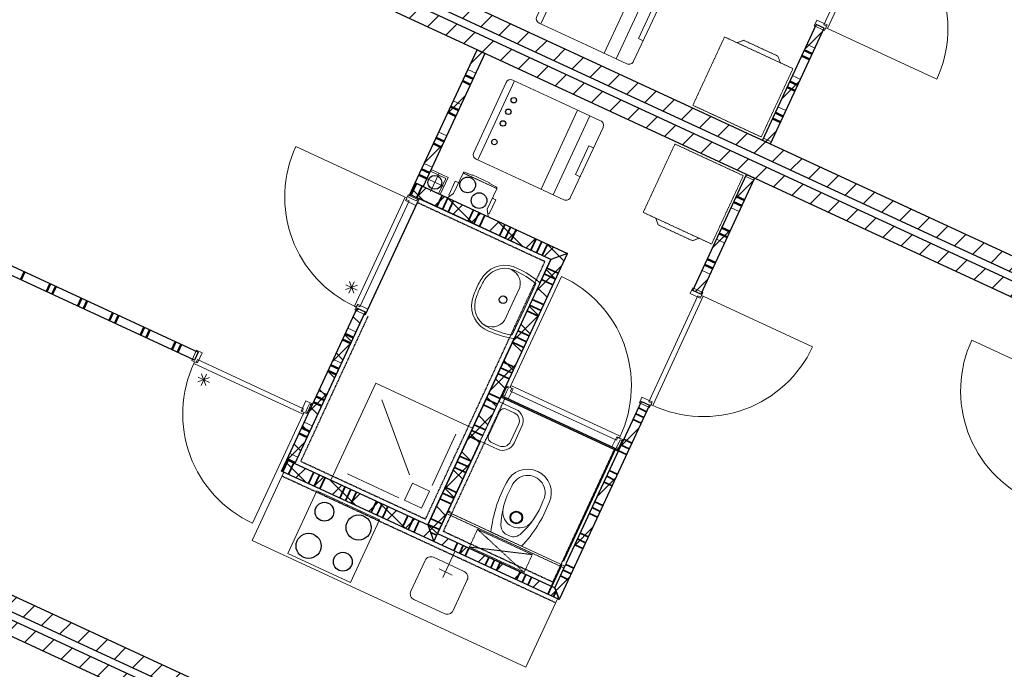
# Model space of a CAD drawing. Extents: x -1000932 to 2054797, y 285738 to 764020.
# Tile 319 of 656: x 187128 to 194965, y 564554 to 569729. Entities that reach past the tile are written whole.
import ezdxf

# ---------------------------------------------------------------- set-up
doc = ezdxf.new("R2010")
doc.units = 0
doc.header["$MEASUREMENT"] = 0
doc.set_wipeout_variables(frame=1)
doc.linetypes.add('DASHED', pattern=[0.75, 0.5, -0.25])
doc.layers.add('31.', color=7, linetype='CONTINUOUS')
doc.layers.add('HATCH_REACTORS', color=7, linetype='CONTINUOUS')
pattern_1 = [(45, (493651.67, 918770.12), (106.06602, -106.066015), [])]
pattern_2 = [(135, (493651.67, 918982.25), (106.066017, 106.06602), [])]

msp = doc.modelspace()

# ---------------------------------------------------------------- hatches: boundary and pattern name
at = {"layer": '31.', "linetype": 'Continuous'}
h = msp.add_hatch(dxfattribs=at)
h.set_pattern_fill('ARKEY_P_050A40_12', style=0, pattern_type=0)
h.set_pattern_definition(pattern_1)
h.paths.add_polyline_path([(197150.102, 566732.061), (197200.54, 566840.967), (187264.821, 571443.529), (187214.352, 571334.654)], flags=0)
h = msp.add_hatch(dxfattribs=at)
h.set_pattern_fill('ARKEY_P_050A40_12', style=0, pattern_type=0)
h.set_pattern_definition(pattern_1)
h.paths.add_polyline_path([(197124.884, 566677.623), (197074.446, 566568.748), (187138.696, 571171.311), (187189.134, 571280.217)], flags=0)
h = msp.add_hatch(dxfattribs=at)
h.set_pattern_fill('ARKEY_P_050A40_12', style=0, pattern_type=0)
h.set_pattern_definition(pattern_1)
h.paths.add_polyline_path([(193531.446, 569661.998), (193467.915, 569691.404), (193040.227, 568768.154), (193103.759, 568738.748)], flags=0)
h = msp.add_hatch(dxfattribs=at)
h.set_pattern_fill('ARKEY_P_050A40_12', style=0, pattern_type=0)
h.set_pattern_definition(pattern_1)
h.paths.add_polyline_path([(190768.196, 569490.029), (190831.727, 569460.592), (190339.946, 568398.967), (190276.415, 568428.404)], flags=0)
h = msp.add_hatch(dxfattribs=at)
h.set_pattern_fill('ARKEY_P_050A40_12', style=0, pattern_type=0)
h.set_pattern_definition(pattern_1)
h.paths.add_polyline_path([(192549.977, 567543.279), (192486.446, 567572.686), (192914.134, 568495.936), (192977.665, 568466.529)], flags=0)
h = msp.add_hatch(dxfattribs=at)
h.set_pattern_fill('ARKEY_P_050A40_17', style=0, pattern_type=0)
h.set_pattern_definition(pattern_2)
h.paths.add_polyline_path([(191487.759, 567867.248), (191354.977, 567818.561), (190234.384, 568337.654), (190276.415, 568428.404)], flags=0)
h = msp.add_hatch(dxfattribs=at)
h.set_pattern_fill('ARKEY_P_050A40_18', style=0, pattern_type=0)
h.set_pattern_definition(pattern_1)
h.paths.add_polyline_path([(191487.759, 567867.248), (191354.977, 567818.561), (190234.384, 568337.654), (190276.415, 568428.404)], flags=0)
h = msp.add_hatch(dxfattribs=at)
h.set_pattern_fill('ARKEY_P_050A40_17', style=0, pattern_type=0)
h.set_pattern_definition(pattern_2)
h.paths.add_polyline_path([(191487.759, 567867.248), (191354.977, 567818.561), (190375.634, 565704.373), (190424.321, 565571.592)], flags=0)
h = msp.add_hatch(dxfattribs=at)
h.set_pattern_fill('ARKEY_P_050A40_18', style=0, pattern_type=0)
h.set_pattern_definition(pattern_1)
h.paths.add_polyline_path([(191487.759, 567867.248), (191354.977, 567818.561), (190375.634, 565704.373), (190424.321, 565571.592)], flags=0)
h = msp.add_hatch(dxfattribs=at)
h.set_pattern_fill('ARKEY_P_050A40_17', style=0, pattern_type=0)
h.set_pattern_definition(pattern_2)
h.paths.add_polyline_path([(189814.071, 567430.279), (189877.571, 567400.873), (189318.54, 566194.061), (189255.04, 566223.467)], flags=0)
h = msp.add_hatch(dxfattribs=at)
h.set_pattern_fill('ARKEY_P_050A40_18', style=0, pattern_type=0)
h.set_pattern_definition(pattern_1)
h.paths.add_polyline_path([(189814.071, 567430.279), (189877.571, 567400.873), (189318.54, 566194.061), (189255.04, 566223.467)], flags=0)
h = msp.add_hatch(dxfattribs=at)
h.set_pattern_fill('ARKEY_P_050A40_12', style=0, pattern_type=0)
h.set_pattern_definition(pattern_1)
h.paths.add_polyline_path([(191422.446, 565109.248), (191388.352, 565202.186), (192076.634, 566687.998), (192140.165, 566658.592)], flags=0)
h = msp.add_hatch(dxfattribs=at)
h.set_pattern_fill('ARKEY_P_050A40_17', style=0, pattern_type=0)
h.set_pattern_definition(pattern_2)
h.paths.add_polyline_path([(190375.634, 565704.373), (190424.321, 565571.592), (189213.009, 566132.748), (189255.04, 566223.467)], flags=0)
h = msp.add_hatch(dxfattribs=at)
h.set_pattern_fill('ARKEY_P_050A40_18', style=0, pattern_type=0)
h.set_pattern_definition(pattern_1)
h.paths.add_polyline_path([(190375.634, 565704.373), (190424.321, 565571.592), (189213.009, 566132.748), (189255.04, 566223.467)], flags=0)
h = msp.add_hatch(dxfattribs=at)
h.set_pattern_fill('ARKEY_P_050A40_12', style=0, pattern_type=0)
h.set_pattern_definition(pattern_1)
h.paths.add_polyline_path([(194712.196, 561469.311), (194762.634, 561578.186), (184826.915, 566180.779), (184776.477, 566071.873)], flags=0)
h = msp.add_hatch(dxfattribs=at)
h.set_pattern_fill('ARKEY_P_050A40_12', style=0, pattern_type=0)
h.set_pattern_definition(pattern_1)
h.paths.add_polyline_path([(194686.977, 561414.873), (194636.54, 561305.998), (184700.821, 565908.561), (184751.259, 566017.436)], flags=0)
h = msp.add_hatch(dxfattribs=at)
h.set_pattern_fill('ARKEY_P_050A40_12', style=0, pattern_type=0)
h.set_pattern_definition(pattern_1)
h.paths.add_polyline_path([(190424.321, 565571.592), (190453.759, 565635.123), (191388.352, 565202.186), (191422.446, 565109.248)], flags=0)

# ---------------------------------------------------------------- linework, layer by layer
at = {"layer": '31.', "color": 7, "linetype": 'Continuous', "lineweight": 13}
for p, q in [((193457.884, 569503.217), (193394.352, 569532.623)), ((193415.852, 569412.467), (193352.321, 569441.904)), ((190758.165, 569301.811), (190694.634, 569331.248)), ((193342.29, 569253.686), (193278.79, 569283.092)), ((190716.134, 569211.061), (190652.602, 569240.498)), ((193300.259, 569162.936), (193236.727, 569192.373)), ((190642.571, 569052.279), (190579.04, 569081.717)), ((193226.696, 569004.154), (193163.196, 569033.592)), ((190600.54, 568961.561), (190537.009, 568990.967)), ((193184.665, 568913.404), (193121.134, 568942.842)), ((190527.009, 568802.748), (190463.477, 568832.186)), ((190484.946, 568712.029), (190421.446, 568741.436)), ((193111.102, 568754.623), (193047.602, 568784.061)), ((190411.415, 568553.217), (190347.884, 568582.654)), ((190369.384, 568462.498), (190305.852, 568491.936)), ((192906.79, 568480.061), (192970.29, 568450.623)), ((192833.227, 568321.279), (192896.759, 568291.842)), ((192791.196, 568230.529), (192854.696, 568201.123)), ((192717.634, 568071.748), (192781.165, 568042.311)), ((192675.602, 567980.998), (192739.102, 567951.592)), ((192602.04, 567822.217), (192665.571, 567792.779)), ((192560.009, 567731.467), (192623.54, 567702.061)), ((189804.009, 567242.092), (189740.509, 567271.498)), ((189761.977, 567151.342), (189698.477, 567180.748)), ((189688.415, 566992.561), (189624.915, 567021.967)), ((189646.384, 566901.811), (189582.884, 566931.248)), ((189572.852, 566743.029), (189509.352, 566772.436)), ((189530.821, 566652.279), (189467.321, 566681.717)), ((189457.259, 566493.498), (189393.759, 566522.904)), ((189415.227, 566402.748), (189351.727, 566432.186)), ((189341.665, 566243.967), (189278.165, 566273.373))]:
    msp.add_line(p, q, dxfattribs=at)
at = {"layer": '31.', "color": 7, "linetype": 'Continuous', "lineweight": 50}
for p, q in [((193415.852, 569412.467), (193352.321, 569441.904)), ((193436.884, 569457.842), (193373.352, 569487.248)), ((190737.165, 569256.436), (190673.634, 569285.873)), ((190716.134, 569211.061), (190652.602, 569240.498)), ((193300.259, 569162.936), (193236.727, 569192.373)), ((193321.29, 569208.311), (193257.759, 569237.748)), ((190621.571, 569006.904), (190558.04, 569036.342)), ((190600.54, 568961.561), (190537.009, 568990.967)), ((193205.696, 568958.779), (193142.165, 568988.217)), ((193184.665, 568913.404), (193121.134, 568942.842)), ((190484.946, 568712.029), (190421.446, 568741.436)), ((190505.977, 568757.373), (190442.446, 568786.811)), ((190369.384, 568462.498), (190305.852, 568491.936)), ((190390.384, 568507.873), (190326.852, 568537.279)), ((192812.196, 568275.904), (192875.727, 568246.467)), ((192833.227, 568321.279), (192896.759, 568291.842)), ((192696.602, 568026.373), (192760.134, 567996.967)), ((192717.634, 568071.748), (192781.165, 568042.311)), ((192581.009, 567776.842), (192644.54, 567747.436)), ((192602.04, 567822.217), (192665.571, 567792.779)), ((187165.665, 567720.342), (187136.227, 567656.811)), ((187369.821, 567625.748), (187340.384, 567562.248)), ((187415.165, 567604.748), (187385.759, 567541.217)), ((187619.352, 567510.186), (187589.915, 567446.654)), ((187664.696, 567489.154), (187635.29, 567425.654)), ((187868.852, 567394.592), (187839.446, 567331.061)), ((187914.227, 567373.561), (187884.821, 567310.061)), ((188118.384, 567278.998), (188088.977, 567215.467)), ((188163.759, 567257.967), (188134.352, 567194.467)), ((188367.915, 567163.404), (188338.509, 567099.873)), ((189761.977, 567151.342), (189698.477, 567180.748)), ((189783.009, 567196.717), (189719.509, 567226.123)), ((188413.29, 567142.373), (188383.852, 567078.873)), ((189646.384, 566901.811), (189582.884, 566931.248)), ((189667.415, 566947.186), (189603.915, 566976.592)), ((189530.821, 566652.279), (189467.321, 566681.717)), ((189551.821, 566697.654), (189488.321, 566727.061)), ((189436.227, 566448.123), (189372.727, 566477.529)), ((189415.227, 566402.748), (189351.727, 566432.186)), ((189320.634, 566198.592), (189257.134, 566228.029))]:
    msp.add_line(p, q, dxfattribs=at)
at = {"layer": '31.', "color": 7, "linetype": 'Continuous', "lineweight": 35}
for p, q in [((190243.446, 568333.436), (190285.509, 568424.217)), ((190288.821, 568312.436), (190330.884, 568403.186)), ((190447.602, 568238.873), (190489.665, 568329.623)), ((190447.602, 568238.873), (190489.665, 568329.623)), ((190492.977, 568217.842), (190535.04, 568308.623)), ((190538.352, 568196.842), (190580.384, 568287.592)), ((190697.134, 568123.279), (190739.196, 568214.029)), ((190697.134, 568123.279), (190739.196, 568214.029)), ((190742.509, 568102.248), (190784.571, 568193.029)), ((190787.884, 568081.248), (190829.915, 568171.998)), ((190946.665, 568007.686), (190988.696, 568098.436)), ((190946.665, 568007.686), (190988.696, 568098.436)), ((190992.04, 567986.654), (191034.071, 568077.404)), ((191037.415, 567965.654), (191079.446, 568056.404)), ((191196.196, 567892.092), (191238.227, 567982.842)), ((191196.196, 567892.092), (191238.227, 567982.842)), ((191241.571, 567871.092), (191283.602, 567961.811)), ((191286.946, 567850.061), (191328.977, 567940.811)), ((191393.196, 567663.092), (191302.415, 567705.123)), ((191414.196, 567708.436), (191323.446, 567750.498)), ((191372.165, 567617.717), (191281.415, 567659.748)), ((191372.165, 567617.717), (191281.415, 567659.748)), ((191298.602, 567458.904), (191207.852, 567500.967)), ((191256.571, 567368.186), (191165.821, 567410.217)), ((191256.571, 567368.186), (191165.821, 567410.217)), ((191277.602, 567413.561), (191186.852, 567455.592)), ((191183.009, 567209.404), (191092.29, 567251.436)), ((191140.977, 567118.654), (191050.227, 567160.686)), ((191140.977, 567118.654), (191050.227, 567160.686)), ((191162.009, 567164.029), (191071.259, 567206.061)), ((191067.415, 566959.873), (190976.696, 567001.904)), ((191046.415, 566914.498), (190955.665, 566956.529)), ((191025.384, 566869.123), (190934.665, 566911.154)), ((191025.384, 566869.123), (190934.665, 566911.154)), ((190930.821, 566664.967), (190840.071, 566706.998)), ((190951.821, 566710.342), (190861.102, 566752.373)), ((190909.79, 566619.592), (190819.071, 566661.623)), ((190909.79, 566619.592), (190819.071, 566661.623)), ((192052.477, 566635.811), (192115.977, 566606.404)), ((192052.477, 566635.811), (192115.977, 566606.404)), ((192010.446, 566545.092), (192073.946, 566515.654)), ((192031.446, 566590.467), (192094.977, 566561.029)), ((190815.227, 566415.436), (190724.477, 566457.467)), ((190836.227, 566460.811), (190745.509, 566502.842)), ((190794.196, 566370.061), (190703.477, 566412.123)), ((190794.196, 566370.061), (190703.477, 566412.123)), ((191936.884, 566386.311), (192000.384, 566356.873)), ((191936.884, 566386.311), (192000.384, 566356.873)), ((191894.852, 566295.561), (191958.352, 566266.123)), ((191915.852, 566340.936), (191979.384, 566311.498)), ((189222.071, 566128.561), (189264.071, 566219.279)), ((190699.634, 566165.904), (190608.915, 566207.936)), ((190720.665, 566211.279), (190629.915, 566253.311)), ((189267.446, 566107.529), (189309.446, 566198.248)), ((190678.634, 566120.561), (190587.884, 566162.592)), ((190678.634, 566120.561), (190587.884, 566162.592)), ((191821.29, 566136.779), (191884.821, 566107.342)), ((191821.29, 566136.779), (191884.821, 566107.342)), ((189426.227, 566033.998), (189468.227, 566124.686)), ((189426.227, 566033.998), (189468.227, 566124.686)), ((189471.602, 566012.967), (189513.602, 566103.686)), ((189516.946, 565991.936), (189558.977, 566082.654)), ((191800.259, 566091.404), (191863.79, 566061.967)), ((189675.759, 565918.404), (189717.759, 566009.092)), ((189675.759, 565918.404), (189717.759, 566009.092)), ((189721.134, 565897.373), (189763.134, 565988.092)), ((190605.071, 565961.748), (190514.321, 566003.779)), ((191779.259, 566046.029), (191842.79, 566016.592)), ((189766.477, 565876.373), (189808.509, 565967.061)), ((190563.04, 565871.029), (190472.29, 565913.061)), ((190563.04, 565871.029), (190472.29, 565913.061)), ((190584.04, 565916.404), (190493.321, 565958.404)), ((189925.259, 565802.779), (189967.29, 565893.498)), ((189925.259, 565802.779), (189967.29, 565893.498)), ((189970.634, 565781.748), (190012.665, 565872.498)), ((190016.009, 565760.748), (190058.04, 565851.467)), ((191684.665, 565841.873), (191748.196, 565812.467)), ((191705.696, 565887.248), (191769.196, 565857.811)), ((191705.696, 565887.248), (191769.196, 565857.811)), ((190174.79, 565687.186), (190216.821, 565777.936)), ((190174.79, 565687.186), (190216.821, 565777.936)), ((190220.165, 565666.154), (190262.196, 565756.904)), ((190489.477, 565712.217), (190398.727, 565754.248)), ((191663.665, 565796.498), (191727.165, 565767.092)), ((190265.54, 565645.154), (190307.571, 565735.904)), ((190468.446, 565666.873), (190377.727, 565708.904)), ((190447.446, 565621.498), (190397.571, 565644.592)), ((190447.446, 565621.498), (190397.571, 565644.592)), ((191569.102, 565592.342), (191632.602, 565562.936)), ((191590.102, 565637.717), (191653.634, 565608.279)), ((191590.102, 565637.717), (191653.634, 565608.279)), ((190612.54, 565561.561), (190583.102, 565498.029)), ((190657.915, 565540.529), (190628.477, 565477.029)), ((190703.259, 565519.529), (190673.852, 565455.998)), ((190703.259, 565519.529), (190673.852, 565455.998)), ((191548.071, 565546.967), (191611.602, 565517.561)), ((190862.071, 565445.967), (190832.634, 565382.467)), ((190907.446, 565424.967), (190878.009, 565361.436)), ((190952.79, 565403.936), (190923.384, 565340.404)), ((190952.79, 565403.936), (190923.384, 565340.404)), ((191474.509, 565388.186), (191538.04, 565358.779)), ((191474.509, 565388.186), (191538.04, 565358.779)), ((191111.602, 565330.373), (191082.165, 565266.873)), ((191156.946, 565309.373), (191127.54, 565245.842)), ((191202.321, 565288.342), (191172.915, 565224.842)), ((191202.321, 565288.342), (191172.915, 565224.842)), ((191432.477, 565297.436), (191496.009, 565268.029)), ((191453.509, 565342.811), (191517.009, 565313.404)), ((191361.102, 565214.779), (191331.696, 565151.279)), ((191398.071, 565175.623), (191377.071, 565130.248))]:
    msp.add_line(p, q, dxfattribs=at)
at = {"layer": '31.', "color": 253, "linetype": 'Continuous', "lineweight": 25}
for p, q in [((190958.165, 566723.967), (191892.759, 566291.029)), ((190537.821, 565816.592), (191472.415, 565383.654))]:
    msp.add_line(p, q, dxfattribs=at)
at = {"layer": '31.', "color": 253, "linetype": 'Continuous', "lineweight": 35}
msp.add_line((191869.727, 566312.748), (191361.134, 565214.811), dxfattribs=at)
at = {"layer": '31.', "color": 7, "linetype": 'Continuous', "lineweight": 25, "ltscale": 10}
for points in [[(197200.54, 566840.967), (187264.821, 571443.529)], [(187214.352, 571334.654), (197150.102, 566732.061)], [(187189.134, 571280.217), (197124.884, 566677.623)], [(197074.446, 566568.748), (187138.696, 571171.311)], [(194762.634, 561578.186), (184826.915, 566180.779)], [(184776.477, 566071.873), (194712.196, 561469.311)], [(184751.259, 566017.436), (194686.977, 561414.873)], [(194636.54, 561305.998), (184700.821, 565908.561)]]:
    msp.add_lwpolyline(points, dxfattribs=at)
at = {"layer": '31.', "color": 7, "linetype": 'Continuous', "lineweight": 18, "ltscale": 10}
for points in [[(193918.29, 570532.779), (193527.29, 569688.717), (193549.977, 569678.186), (193543.665, 569664.592), (193557.259, 569658.279), (193960.509, 570528.779), (193947.29, 570535.904), (193940.977, 570522.279), (193918.29, 570532.779)], [(191277.04, 569695.123), (191568.759, 570324.842)], [(192071.102, 570092.154), (191779.384, 569462.436)], [(192168.352, 570047.092), (191876.634, 569417.373)], [(192196.915, 569790.654), (192160.602, 569807.467), (192054.415, 569578.248), (192090.727, 569561.436)], [(193467.915, 569691.404), (193040.227, 568768.154)], [(193103.759, 568738.748), (193531.446, 569661.998)], [(193531.446, 569661.998), (193467.915, 569691.404)], [(190276.415, 568428.404), (190768.196, 569490.029)], [(190831.727, 569460.592), (190339.946, 568398.967)], [(190768.196, 569490.029), (190831.727, 569460.592)], [(190999.727, 569228.467), (190741.634, 568671.342)], [(191066.884, 569241.436), (190775.196, 568611.717)], [(191277.509, 568379.029), (191569.227, 569008.748)], [(191374.759, 568333.967), (191666.477, 568963.686)], [(191588.852, 568478.029), (191552.54, 568494.842), (191658.727, 568724.061), (191695.04, 568707.248)], [(193040.227, 568768.154), (193103.759, 568738.748)], [(190462.446, 568342.217), (190519.165, 568464.717), (190396.665, 568521.467)], [(190399.259, 568360.467), (190466.509, 568505.654)], [(190476.04, 568335.904), (190539.102, 568472.029), (190402.977, 568535.061)], [(192486.446, 567572.686), (192914.134, 568495.936)], [(192914.134, 568495.936), (192977.665, 568466.529)], [(190234.384, 568337.654), (190276.415, 568428.404)], [(190339.946, 568398.967), (190276.415, 568428.404)], [(190276.415, 568428.404), (191487.759, 567867.248)], [(190360.29, 568466.686), (190505.477, 568399.436)], [(192977.665, 568466.529), (192549.977, 567543.279)], [(190255.634, 568300.248), (190223.884, 568314.967), (190234.384, 568337.654), (190297.915, 568308.217), (190287.384, 568285.561), (190255.634, 568300.248)], [(191354.977, 567818.561), (190234.384, 568337.654)], [(185918.04, 568298.279), (188549.415, 567079.342)], [(189835.977, 567441.904), (190226.977, 568285.967), (190204.29, 568296.498), (190210.602, 568310.092), (190196.977, 568316.404), (189793.727, 567445.904), (189806.977, 567438.779), (189813.29, 567452.404), (189835.977, 567441.904)], [(190281.759, 568249.592), (189899.259, 567423.873)], [(188519.977, 567015.811), (185888.602, 568234.779)], [(190424.321, 565571.592), (191487.759, 567867.248)], [(191354.977, 567818.561), (190375.634, 565704.373)], [(192549.977, 567543.279), (192486.446, 567572.686)], [(192135.884, 566685.061), (192526.915, 567529.154), (192549.602, 567518.654), (192555.884, 567532.248), (192569.509, 567525.967), (192166.259, 566655.436), (192152.29, 566660.967), (192158.571, 566674.561), (192135.884, 566685.061)], [(189255.04, 566223.467), (189814.071, 567430.279)], [(189877.571, 567400.873), (189318.54, 566194.061)], [(189814.071, 567430.279), (189877.571, 567400.873)], [(188549.415, 567079.342), (188519.977, 567015.811)], [(188544.227, 567021.123), (189388.29, 566630.123), (189377.79, 566607.436), (189391.384, 566601.123), (189385.102, 566587.529), (188514.571, 566990.779), (188520.102, 567004.748), (188533.696, 566998.436), (188544.227, 567021.123)], [(190732.915, 566475.623), (189961.634, 566832.904), (189604.352, 566061.654)], [(191003.977, 566763.404), (191018.696, 566795.186), (190996.009, 566805.686), (190966.571, 566742.154), (190989.259, 566731.654), (191003.977, 566763.404)], [(191879.165, 566380.061), (191035.071, 566771.061), (191045.571, 566793.748), (191031.977, 566800.061), (191038.259, 566813.654), (191908.79, 566410.404), (191903.259, 566396.436), (191889.665, 566402.748), (191879.165, 566380.061)], [(190229.509, 566102.686), (190010.352, 566700.154)], [(191388.352, 565202.186), (192076.634, 566687.998)], [(192076.634, 566687.998), (192140.165, 566658.592)], [(189419.384, 566637.748), (189404.665, 566605.998), (189427.352, 566595.498), (189456.79, 566658.998), (189434.102, 566669.529), (189419.384, 566637.748)], [(192140.165, 566658.592), (191422.446, 565109.248)], [(190410.977, 566018.623), (190600.134, 566426.936)], [(191915.884, 566340.998), (191930.602, 566372.748), (191907.915, 566383.248), (191878.509, 566319.748), (191901.165, 566309.248), (191915.884, 566340.998)], [(189213.009, 566132.748), (189255.04, 566223.467)], [(189255.04, 566223.467), (190375.634, 565704.373)], [(189318.54, 566194.061), (189255.04, 566223.467)], [(190424.321, 565571.592), (189213.009, 566132.748)], [(190145.446, 565921.217), (189737.134, 566110.342)], [(189760.727, 565245.311), (189991.915, 565744.373), (189493.759, 565975.123), (189262.571, 565476.061), (189760.727, 565245.311)], [(190424.321, 565571.592), (190453.759, 565635.123)], [(190453.759, 565635.123), (191388.352, 565202.186)], [(191422.446, 565109.248), (190424.321, 565571.592)]]:
    msp.add_lwpolyline(points, dxfattribs=at)
at = {"layer": '31.', "color": 7, "linetype": 'Continuous', "lineweight": 13, "ltscale": 10}
for points in [[(193960.259, 570528.217, -0.41421358), (194427.227, 569255.311), (193557.259, 569658.279)], [(189793.884, 567446.248, -0.41421358), (189326.821, 568719.498), (190196.977, 568316.404)], [(191908.227, 566410.654, 0.41421358), (191441.259, 567683.592), (191038.259, 566813.654)], [(192166.509, 566655.998, 0.41421358), (193439.446, 567122.967), (192569.509, 567525.967)], [(195173.165, 565902.154, -0.41421358), (194706.071, 567175.436), (195576.259, 566772.342)], [(188514.915, 566990.623, 0.41421358), (188982.009, 565717.342), (189385.102, 566587.529)]]:
    msp.add_lwpolyline(points, format="xyb", dxfattribs=at)
at = {"layer": '31.', "color": 7, "linetype": 'Continuous', "lineweight": 18, "ltscale": 10}
for points in [[(191641.727, 569526.217), (191262.977, 569701.654, -0.41421354), (191243.509, 569754.748), (191501.571, 570311.873, -0.41421358), (191554.696, 570331.373), (191933.415, 570155.936)], [(191641.727, 569526.217), (191961.665, 569377.998, 0.41421358), (192014.759, 569397.467), (192272.852, 569954.592, 0.41421358), (192253.384, 570007.717), (191933.415, 570155.936)], [(191431.54, 569072.529), (191052.821, 569247.967, 0.41421354), (190999.727, 569228.467), (190741.634, 568671.342, 0.41421358), (190761.102, 568618.248), (191139.852, 568442.811)], [(191431.54, 569072.529), (191751.509, 568924.311, -0.41421358), (191770.977, 568871.217), (191512.915, 568314.061, -0.41421358), (191459.79, 568294.592), (191139.852, 568442.811)]]:
    msp.add_lwpolyline(points, format="xyb", dxfattribs=at)
for points in [[(193543.665, 569664.592), (193554.165, 569687.279), (193472.509, 569725.092), (193451.477, 569679.748), (193533.165, 569641.904)], [(190210.602, 568310.092), (190200.102, 568287.404), (190281.759, 568249.592), (190302.759, 568294.967), (190221.102, 568332.779)], [(192555.884, 567532.248), (192545.384, 567509.592), (192463.727, 567547.404), (192484.727, 567592.779), (192566.415, 567554.936)], [(189807.102, 567439.029), (189817.602, 567461.717), (189899.259, 567423.873), (189878.259, 567378.498), (189796.571, 567416.342)], [(188520.321, 567004.654), (188543.009, 566994.154), (188580.821, 567075.811), (188535.477, 567096.811), (188497.634, 567015.154)], [(191031.977, 566800.061), (191054.665, 566789.529), (191016.821, 566707.873), (190971.446, 566728.904), (191009.29, 566810.561)], [(189391.384, 566601.123), (189368.727, 566611.654), (189406.54, 566693.311), (189451.915, 566672.279), (189414.071, 566590.623)], [(192152.384, 566661.186), (192162.884, 566683.873), (192081.227, 566721.686), (192060.196, 566676.342), (192141.884, 566638.498)], [(191903.04, 566396.529), (191880.352, 566407.029), (191842.54, 566325.373), (191887.915, 566304.373), (191925.727, 566386.029)]]:
    msp.add_lwpolyline(points, close=True, dxfattribs=at)
at = {"layer": '31.', "color": 7, "linetype": 'DASHED', "lineweight": 18, "ltscale": 10}
for points in [[(192486.071, 569046.904), (193030.509, 568794.717), (193282.696, 569339.123), (192738.259, 569591.342)], [(192343.165, 568738.404), (192887.571, 568486.217), (192635.384, 567941.779), (192090.977, 568193.967)]]:
    msp.add_lwpolyline(points, close=True, dxfattribs=at)
for points in [[(192838.071, 569545.092), (192891.196, 569564.592), (193163.384, 569438.467), (193182.884, 569385.373)], [(192190.79, 568147.748), (192210.259, 568094.623), (192482.477, 567968.529), (192535.571, 567988.029)]]:
    msp.add_lwpolyline(points, dxfattribs=at)
at = {"layer": '31.', "color": 7, "linetype": 'Continuous', "lineweight": 13, "ltscale": 10}
for points in [[(189790.634, 567641.436), (189748.602, 567550.686)], [(189752.415, 567642.998), (189786.852, 567549.123)], [(189816.571, 567613.279), (189722.696, 567578.842)], [(189724.259, 567617.092), (189815.009, 567575.061)], [(188640.227, 566877.842), (188546.352, 566843.404)], [(188638.665, 566839.623), (188547.915, 566881.654)], [(188572.29, 566815.279), (188614.321, 566905.998)], [(188610.509, 566813.686), (188576.071, 566907.561)]]:
    msp.add_lwpolyline(points, dxfattribs=at)
at = {"layer": '31.', "color": 7, "linetype": 'Continuous'}
for centre, radius in [((191060.602, 569087.529), 21.588), ((191017.727, 568994.967), 21.588), ((190974.852, 568902.404), 21.588), ((190906.477, 568754.811), 21.588), ((190432.884, 568433.061), 55.004), ((189553.727, 565809.592), 75.011), ((189825.946, 565683.498), 100.011), ((189427.634, 565537.373), 100.011), ((189699.852, 565411.279), 75.011)]:
    msp.add_circle(centre, radius, dxfattribs=at)
at = {"layer": 'HATCH_REACTORS', "ltscale": 10}
for points in [[(197150.102, 566732.061), (197200.54, 566840.967), (187264.821, 571443.529), (187214.352, 571334.654)], [(197124.884, 566677.623), (197074.446, 566568.748), (187138.696, 571171.311), (187189.134, 571280.217)], [(193531.446, 569661.998), (193467.915, 569691.404), (193040.227, 568768.154), (193103.759, 568738.748)], [(193531.446, 569661.998), (193467.915, 569691.404), (193040.227, 568768.154), (193103.759, 568738.748)], [(193531.446, 569661.998), (193467.915, 569691.404), (193040.227, 568768.154), (193103.759, 568738.748)], [(190768.196, 569490.029), (190831.727, 569460.592), (190339.946, 568398.967), (190276.415, 568428.404)], [(190768.196, 569490.029), (190831.727, 569460.592), (190339.946, 568398.967), (190276.415, 568428.404)], [(190768.196, 569490.029), (190831.727, 569460.592), (190339.946, 568398.967), (190276.415, 568428.404)], [(192549.977, 567543.279), (192486.446, 567572.686), (192914.134, 568495.936), (192977.665, 568466.529)], [(192549.977, 567543.279), (192486.446, 567572.686), (192914.134, 568495.936), (192977.665, 568466.529)], [(192549.977, 567543.279), (192486.446, 567572.686), (192914.134, 568495.936), (192977.665, 568466.529)], [(191487.759, 567867.248), (191354.977, 567818.561), (190234.384, 568337.654), (190276.415, 568428.404)], [(191487.759, 567867.248), (191354.977, 567818.561), (190234.384, 568337.654), (190276.415, 568428.404)], [(191487.759, 567867.248), (191354.977, 567818.561), (190234.384, 568337.654), (190276.415, 568428.404)], [(191487.759, 567867.248), (191354.977, 567818.561), (190234.384, 568337.654), (190276.415, 568428.404)], [(185888.602, 568234.779), (185918.04, 568298.279), (188549.415, 567079.342), (188519.977, 567015.811)], [(191487.759, 567867.248), (191354.977, 567818.561), (190375.634, 565704.373), (190424.321, 565571.592)], [(191487.759, 567867.248), (191354.977, 567818.561), (190375.634, 565704.373), (190424.321, 565571.592)], [(191487.759, 567867.248), (191354.977, 567818.561), (190375.634, 565704.373), (190424.321, 565571.592)], [(191487.759, 567867.248), (191354.977, 567818.561), (190375.634, 565704.373), (190424.321, 565571.592)], [(189814.071, 567430.279), (189877.571, 567400.873), (189318.54, 566194.061), (189255.04, 566223.467)], [(189814.071, 567430.279), (189877.571, 567400.873), (189318.54, 566194.061), (189255.04, 566223.467)], [(189814.071, 567430.279), (189877.571, 567400.873), (189318.54, 566194.061), (189255.04, 566223.467)], [(189814.071, 567430.279), (189877.571, 567400.873), (189318.54, 566194.061), (189255.04, 566223.467)], [(190453.759, 565635.123), (191388.352, 565202.186), (191896.977, 566300.154), (190962.384, 566733.092)], [(190453.759, 565635.123), (191388.352, 565202.186), (191896.977, 566300.154), (190962.384, 566733.092)], [(191422.446, 565109.248), (191388.352, 565202.186), (192076.634, 566687.998), (192140.165, 566658.592)], [(191422.446, 565109.248), (191388.352, 565202.186), (192076.634, 566687.998), (192140.165, 566658.592)], [(191422.446, 565109.248), (191388.352, 565202.186), (192076.634, 566687.998), (192140.165, 566658.592)], [(190375.634, 565704.373), (190424.321, 565571.592), (189213.009, 566132.748), (189255.04, 566223.467)], [(190375.634, 565704.373), (190424.321, 565571.592), (189213.009, 566132.748), (189255.04, 566223.467)], [(190375.634, 565704.373), (190424.321, 565571.592), (189213.009, 566132.748), (189255.04, 566223.467)], [(190375.634, 565704.373), (190424.321, 565571.592), (189213.009, 566132.748), (189255.04, 566223.467)], [(194712.196, 561469.311), (194762.634, 561578.186), (184826.915, 566180.779), (184776.477, 566071.873)], [(194686.977, 561414.873), (194636.54, 561305.998), (184700.821, 565908.561), (184751.259, 566017.436)], [(190424.321, 565571.592), (190453.759, 565635.123), (191388.352, 565202.186), (191422.446, 565109.248)], [(190424.321, 565571.592), (190453.759, 565635.123), (191388.352, 565202.186), (191422.446, 565109.248)], [(190424.321, 565571.592), (190453.759, 565635.123), (191388.352, 565202.186), (191422.446, 565109.248)]]:
    msp.add_lwpolyline(points, close=True, dxfattribs=at)

# ---------------------------------------------------------------- next in the draw order: wipeouts: each hides what was drawn before it
for points in [[(190867.821, 566528.936), (190794.259, 566370.154), (190930.352, 566307.092), (190934.852, 566305.154), (190939.446, 566303.404), (190944.134, 566301.904), (190948.852, 566300.654), (190953.665, 566299.592), (190958.509, 566298.811), (190963.384, 566298.248), (190968.29, 566297.904), (190973.196, 566297.842), (190978.102, 566297.998), (190982.977, 566298.404), (190987.852, 566299.029), (190992.665, 566299.904), (190997.446, 566301.029), (191002.165, 566302.373), (191006.821, 566303.967), (191011.384, 566305.748), (191015.852, 566307.779), (191020.227, 566310.029), (191024.477, 566312.467), (191028.602, 566315.123), (191032.602, 566317.998), (191036.446, 566321.029), (191040.134, 566324.279), (191043.665, 566327.686), (191047.009, 566331.279), (191050.196, 566335.029), (191053.196, 566338.904), (191055.977, 566342.936), (191058.571, 566347.123), (191060.946, 566351.404), (191063.134, 566355.811), (191094.665, 566423.842)], [(191463.665, 565376.686), (191476.29, 565403.904), (190565.634, 565825.748), (190553.04, 565798.529)]]:
    msp.add_wipeout(points).dxf.layer = '31.'

# ---------------------------------------------------------------- next in the draw order: linework, layer by layer
at = {"layer": '31.', "color": 7, "linetype": 'Continuous', "lineweight": 18, "ltscale": 10}
for points in [[(190794.259, 566370.154), (190930.352, 566307.092, 0.41421358), (191063.134, 566355.811)], [(191035.915, 566368.404, -0.41421358), (190942.977, 566334.311)], [(190666.352, 565332.748), (190421.352, 565446.248, 0.41421361), (190354.977, 565421.873), (190241.509, 565176.904, 0.41421361), (190265.852, 565110.498), (190510.852, 564997.029, 0.41421361), (190577.227, 565021.373), (190690.696, 565266.373, 0.41421361), (190666.352, 565332.748)]]:
    msp.add_lwpolyline(points, format="xyb", dxfattribs=at)
for points in [[(190879.446, 566363.748), (190942.977, 566334.311)], [(190592.196, 565493.842), (190495.54, 565285.154)], [(190570.977, 565305.279), (190466.634, 565353.623)]]:
    msp.add_lwpolyline(points, dxfattribs=at)

# ---------------------------------------------------------------- next in the draw order: wipeouts: each hides what was drawn before it
for points in [[(190867.821, 566528.936), (190941.352, 566687.717), (191077.477, 566624.686), (191081.884, 566622.498), (191086.165, 566620.123), (191090.321, 566617.529), (191094.352, 566614.748), (191098.259, 566611.748), (191102.009, 566608.561), (191105.571, 566605.217), (191109.009, 566601.686), (191112.227, 566597.998), (191115.29, 566594.154), (191118.134, 566590.154), (191120.79, 566586.029), (191123.259, 566581.779), (191125.477, 566577.404), (191127.509, 566572.936), (191129.321, 566568.373), (191130.884, 566563.717), (191132.259, 566558.998), (191133.352, 566554.217), (191134.227, 566549.404), (191134.884, 566544.529), (191135.29, 566539.654), (191135.446, 566534.748), (191135.352, 566529.842), (191135.04, 566524.936), (191134.477, 566520.061), (191133.665, 566515.217), (191132.634, 566510.404), (191131.352, 566505.686), (191129.852, 566500.998), (191128.134, 566496.404), (191126.165, 566491.904), (191094.665, 566423.842)], [(191000.915, 565591.061), (191123.415, 565534.311), (191132.165, 565543.811), (191140.79, 565553.404), (191149.321, 565563.123), (191157.727, 565572.936), (191166.009, 565582.811), (191174.196, 565592.811), (191182.259, 565602.904), (191190.196, 565613.123), (191198.009, 565623.404), (191205.696, 565633.748), (191213.259, 565644.217), (191220.727, 565654.779), (191228.04, 565665.404), (191235.259, 565676.123), (191242.321, 565686.936), (191249.259, 565697.842), (191256.071, 565708.811), (191262.759, 565719.842), (191269.321, 565730.967), (191275.759, 565742.186), (191282.04, 565753.467), (191288.227, 565764.811), (191294.227, 565776.217), (191300.134, 565787.717), (191305.884, 565799.279), (191311.509, 565810.904), (191317.009, 565822.592), (191322.352, 565834.373), (191327.54, 565846.186), (191332.634, 565858.061), (191337.54, 565869.998), (191342.352, 565881.998), (191346.009, 565890.436), (191349.259, 565899.061), (191352.071, 565907.811), (191354.446, 565916.686), (191356.384, 565925.686), (191357.884, 565934.779), (191358.946, 565943.904), (191359.54, 565953.092), (191359.696, 565962.311), (191359.415, 565971.498), (191358.665, 565980.686), (191357.446, 565989.811), (191355.821, 565998.842), (191353.727, 566007.811), (191351.196, 566016.654), (191348.227, 566025.373), (191344.852, 566033.936), (191341.071, 566042.311), (191336.852, 566050.498), (191332.259, 566058.467), (191327.259, 566066.217), (191321.915, 566073.686), (191316.196, 566080.904), (191310.134, 566087.842), (191303.727, 566094.436), (191297.009, 566100.748), (191290.009, 566106.686), (191282.696, 566112.279), (191275.134, 566117.529), (191267.321, 566122.404), (191259.259, 566126.873), (191251.009, 566130.936)]]:
    msp.add_wipeout(points).dxf.layer = '31.'

# ---------------------------------------------------------------- next in the draw order: linework, layer by layer
for points in [[(190941.352, 566687.717), (190794.259, 566370.154)], [(191016.821, 566707.873), (191842.54, 566325.373)], [(190948.227, 566607.404), (190859.977, 566416.842)], [(191001.352, 566626.873), (191064.852, 566597.467)], [(191098.946, 566504.529), (191035.915, 566368.404)], [(191126.165, 566491.904), (191063.134, 566355.811)]]:
    msp.add_lwpolyline(points, dxfattribs=at)
for points in [[(190941.352, 566687.717), (191077.477, 566624.686, -0.41421375), (191126.165, 566491.904)], [(191001.352, 566626.873, 0.41421358), (190948.227, 566607.404)], [(191064.852, 566597.467, -0.41421375), (191098.946, 566504.529)], [(190879.446, 566363.748, -0.41421361), (190859.977, 566416.842)]]:
    msp.add_lwpolyline(points, format="xyb", dxfattribs=at)
at = {"layer": '31.', "color": 7, "linetype": 'DASHED', "lineweight": 18, "ltscale": 10}
msp.add_lwpolyline([(191208.165, 565467.498), (190707.477, 565528.592)], dxfattribs=at)

# ---------------------------------------------------------------- next in the draw order: wipeouts: each hides what was drawn before it
msp.add_wipeout([(191000.915, 565591.061), (190878.415, 565647.779), (190880.009, 565660.623), (190881.759, 565673.404), (190883.634, 565686.186), (190885.696, 565698.936), (190887.884, 565711.654), (190890.227, 565724.373), (190892.727, 565737.029), (190895.352, 565749.686), (190898.134, 565762.311), (190901.071, 565774.873), (190904.165, 565787.404), (190907.384, 565799.904), (190910.759, 565812.373), (190914.29, 565824.811), (190917.946, 565837.186), (190921.759, 565849.529), (190925.727, 565861.842), (190929.821, 565874.061), (190934.071, 565886.279), (190938.477, 565898.404), (190943.009, 565910.498), (190947.665, 565922.561), (190952.477, 565934.529), (190957.446, 565946.467), (190962.54, 565958.342), (190967.79, 565970.154), (190973.165, 565981.873), (190978.665, 565993.561), (190984.321, 566005.186), (190990.102, 566016.717), (190996.009, 566028.217), (191002.071, 566039.623), (191006.134, 566047.873), (191010.602, 566055.904), (191015.477, 566063.717), (191020.696, 566071.311), (191026.321, 566078.592), (191032.259, 566085.623), (191038.571, 566092.342), (191045.165, 566098.717), (191052.102, 566104.779), (191059.29, 566110.529), (191066.79, 566115.873), (191074.509, 566120.873), (191082.477, 566125.467), (191090.665, 566129.654), (191099.071, 566133.467), (191107.634, 566136.842), (191116.352, 566139.811), (191125.196, 566142.311), (191134.165, 566144.404), (191143.196, 566146.061), (191152.321, 566147.248), (191161.509, 566147.998), (191170.696, 566148.311), (191179.915, 566148.154), (191189.102, 566147.561), (191198.227, 566146.498), (191207.321, 566144.998), (191216.29, 566143.061), (191225.196, 566140.654), (191233.946, 566137.842), (191242.571, 566134.592), (191251.009, 566130.936)]).dxf.layer = '31.'

# ---------------------------------------------------------------- next in the draw order: linework, layer by layer
at = {"layer": '31.', "color": 7, "linetype": 'DASHED', "lineweight": 25, "ltscale": 10}
msp.add_lwpolyline([(191865.227, 566314.873), (191371.321, 565248.654), (190500.227, 565652.154), (190994.134, 566718.373)], dxfattribs=at)
at = {"layer": '31.', "color": 7, "linetype": 'Continuous', "lineweight": 18, "ltscale": 10}
for points in [[(191123.415, 565534.311), (190878.415, 565647.779, -0.09429178), (191002.071, 566039.623, -0.99999885), (191342.352, 565881.998, -0.09427324), (191123.415, 565534.311)], [(191015.196, 565621.904, -0.31080859), (190958.54, 565699.404, -0.12355408), (191044.821, 566013.623, -1.04162338), (191294.884, 565897.779, -0.12353266), (191110.977, 565628.779, -0.31080931), (191015.196, 565621.904)], [(191204.571, 565730.904, -0.8108893), (190976.571, 565836.686)]]:
    msp.add_lwpolyline(points, format="xyb", dxfattribs=at)
for points in [[(191408.821, 565115.561), (191156.634, 564571.123), (188978.946, 565579.904), (189231.134, 566124.342)], [(190533.634, 565807.529), (191468.227, 565374.592)]]:
    msp.add_lwpolyline(points, dxfattribs=at)
at = {"layer": '31.', "color": 7, "linetype": 'DASHED', "lineweight": 18, "ltscale": 10}
for points in [[(190527.321, 565793.904), (191461.915, 565360.967)], [(190772.634, 565669.248), (191143.04, 565326.842)]]:
    msp.add_lwpolyline(points, dxfattribs=at)
msp.add_lwpolyline([(191208.165, 565467.498), (191143.04, 565326.842), (190707.477, 565528.592), (190772.634, 565669.248)], close=True, dxfattribs=at)
at = {"layer": '31.', "color": 7, "linetype": 'Continuous'}
for radius in [49.984, 44.992]:
    msp.add_circle((191080.79, 565763.436), radius, dxfattribs=at)
at = {"layer": 'HATCH_REACTORS', "ltscale": 10}
msp.add_lwpolyline([(189318.54, 566194.061), (190375.634, 565704.373), (191354.977, 567818.561), (190306.977, 568304.029), (189878.259, 567378.498), (189869.165, 567382.717)], close=True, dxfattribs=at)
msp.add_lwpolyline([(189318.54, 566194.061), (190375.634, 565704.373), (191354.977, 567818.561), (190306.977, 568304.029), (189878.259, 567378.498), (189869.165, 567382.717)], close=True, dxfattribs=at)

# ---------------------------------------------------------------- next in the draw order: wipeouts: each hides what was drawn before it
for points in [[(191165.852, 567410.248), (191066.04, 567194.811), (191065.634, 567193.967), (191064.54, 567192.467), (191063.196, 567191.154), (191061.634, 567190.154), (191059.915, 567189.436), (191058.102, 567189.061), (191056.227, 567189.029), (191055.321, 567189.186), (191004.727, 567197.623), (190906.446, 567227.686), (190859.696, 567248.967), (190842.321, 567255.842), (190810.384, 567275.467), (190782.384, 567300.373), (190759.165, 567329.748), (190741.415, 567362.748), (190729.696, 567398.311), (190724.352, 567435.404), (190725.571, 567472.842), (190729.415, 567491.154), (190736.102, 567517.998), (190754.727, 567570.154), (190766.602, 567595.186)], [(190389.977, 565973.248), (190326.915, 565837.154), (190190.821, 565900.186), (190253.884, 566036.311)]]:
    msp.add_wipeout(points).dxf.layer = '31.'

# ---------------------------------------------------------------- next in the draw order: linework, layer by layer
at = {"layer": '31.', "color": 7, "linetype": 'DASHED', "lineweight": 25, "ltscale": 10}
msp.add_lwpolyline([(191394.134, 565083.779), (189216.415, 566092.561)], dxfattribs=at)
at = {"layer": '31.', "color": 7, "linetype": 'Continuous', "lineweight": 18, "ltscale": 10}
msp.add_lwpolyline([(190389.977, 565973.248), (190326.915, 565837.154), (190190.821, 565900.186), (190253.884, 566036.311)], close=True, dxfattribs=at)

# ---------------------------------------------------------------- next in the draw order: wipeouts: each hides what was drawn before it
msp.add_wipeout([(191165.852, 567410.248), (191265.634, 567625.654), (191266.009, 567626.498), (191266.477, 567628.311), (191266.571, 567630.154), (191266.352, 567632.029), (191265.759, 567633.779), (191264.884, 567635.436), (191263.696, 567636.873), (191263.009, 567637.467), (191223.821, 567670.592), (191137.321, 567726.123), (191090.884, 567748.029), (191074.415, 567756.842), (191038.759, 567768.498), (191001.696, 567773.779), (190964.259, 567772.498), (190927.634, 567764.686), (190892.915, 567750.623), (190861.165, 567730.717), (190833.415, 567705.592), (190821.915, 567690.779), (190805.759, 567668.342), (190778.009, 567620.404), (190766.602, 567595.186)]).dxf.layer = '31.'

# ---------------------------------------------------------------- next in the draw order: linework, layer by layer
at = {"layer": '31.', "color": 7, "linetype": 'DASHED', "lineweight": 25, "ltscale": 10}
msp.add_lwpolyline([(189900.915, 567367.998), (189365.009, 566211.092), (190358.571, 565750.842), (191308.509, 567801.498), (190292.259, 568272.279)], dxfattribs=at)
at = {"layer": '31.', "color": 7, "linetype": 'Continuous', "lineweight": 18, "ltscale": 10}
for points in [[(191165.852, 567410.248), (191265.634, 567625.654, 0.33781127), (191263.009, 567637.498, 0.06542521), (191090.884, 567748.029, 0.36579263), (190821.915, 567690.779, 0.04987602), (190766.602, 567595.186)], [(191143.165, 567420.748), (191234.821, 567618.623, 0.34489255), (191232.009, 567630.623, 0.05893265), (191080.602, 567725.248, 0.36974787), (190841.04, 567674.748, 0.04912197), (190789.196, 567584.717)], [(191047.884, 567464.873), (191108.821, 567596.436, 0.4081376), (191021.946, 567745.623)], [(191165.852, 567410.248), (191066.04, 567194.811, -0.33781127), (191055.321, 567189.154, -0.06542521), (190859.696, 567248.967, -0.36579263), (190729.446, 567491.154, -0.04987602), (190766.602, 567595.186)], [(191143.165, 567420.748), (191051.477, 567222.842, -0.34489255), (191040.509, 567217.217, -0.05893265), (190870.446, 567271.561, -0.36974787), (190754.04, 567486.936, -0.04912197), (190789.196, 567584.717)], [(191047.884, 567464.873), (190986.946, 567333.311, -0.4081376), (190816.977, 567303.123)]]:
    msp.add_lwpolyline(points, format="xyb", dxfattribs=at)
at = {"layer": '31.', "color": 7, "linetype": 'Continuous'}
msp.add_circle((190975.29, 567498.498), 29.991, dxfattribs=at)

# ---------------------------------------------------------------- next in the draw order: wipeouts: each hides what was drawn before it
msp.add_wipeout([(190543.759, 568378.186), (190623.977, 568551.279), (190983.571, 568384.717), (190903.384, 568211.592)]).dxf.layer = '31.'

# ---------------------------------------------------------------- next in the draw order: linework, layer by layer
at = {"layer": '31.', "color": 7, "linetype": 'Continuous', "lineweight": 18, "ltscale": 10}
for points in [[(190902.759, 568393.686), (190659.102, 568506.529, 0.41421361), (190657.134, 568505.811), (190582.165, 568344.029), (190535.29, 568313.311, 0.14009817), (190534.415, 568312.248), (190533.102, 568309.467), (190855.227, 568160.279), (190856.509, 568163.029, 0.14009811), (190856.727, 568164.404), (190849.852, 568220.029), (190924.79, 568381.811, 0.41421354), (190924.071, 568383.811), (190902.759, 568393.686)], [(190729.946, 568490.529), (190668.602, 568513.967, 0.3941869), (190659.102, 568510.092), (190658.384, 568508.529), (190926.071, 568384.529), (190926.79, 568386.123, 0.3941867), (190923.602, 568395.842), (190866.04, 568427.467)]]:
    msp.add_lwpolyline(points, format="xyb", dxfattribs=at)
for points in [[(190660.196, 568507.686), (190659.571, 568506.342)], [(190865.009, 568425.217), (190867.102, 568429.748), (190730.977, 568492.779), (190728.884, 568488.248)], [(190554.634, 568325.967), (190543.196, 568331.248), (190595.321, 568443.779), (190613.477, 568435.373), (190613.665, 568435.811), (190622.759, 568431.623)], [(190924.259, 568385.373), (190923.602, 568384.029)], [(190853.884, 568187.342), (190865.321, 568182.029), (190917.446, 568294.561), (190899.29, 568302.967), (190899.509, 568303.404), (190890.415, 568307.623)]]:
    msp.add_lwpolyline(points, dxfattribs=at)
at = {"layer": '31.', "color": 7, "linetype": 'Continuous'}
for centre in [(190693.79, 568412.467), (190784.759, 568287.686)]:
    msp.add_circle(centre, 62.483, dxfattribs=at)

doc.saveas('drawing.dxf')
